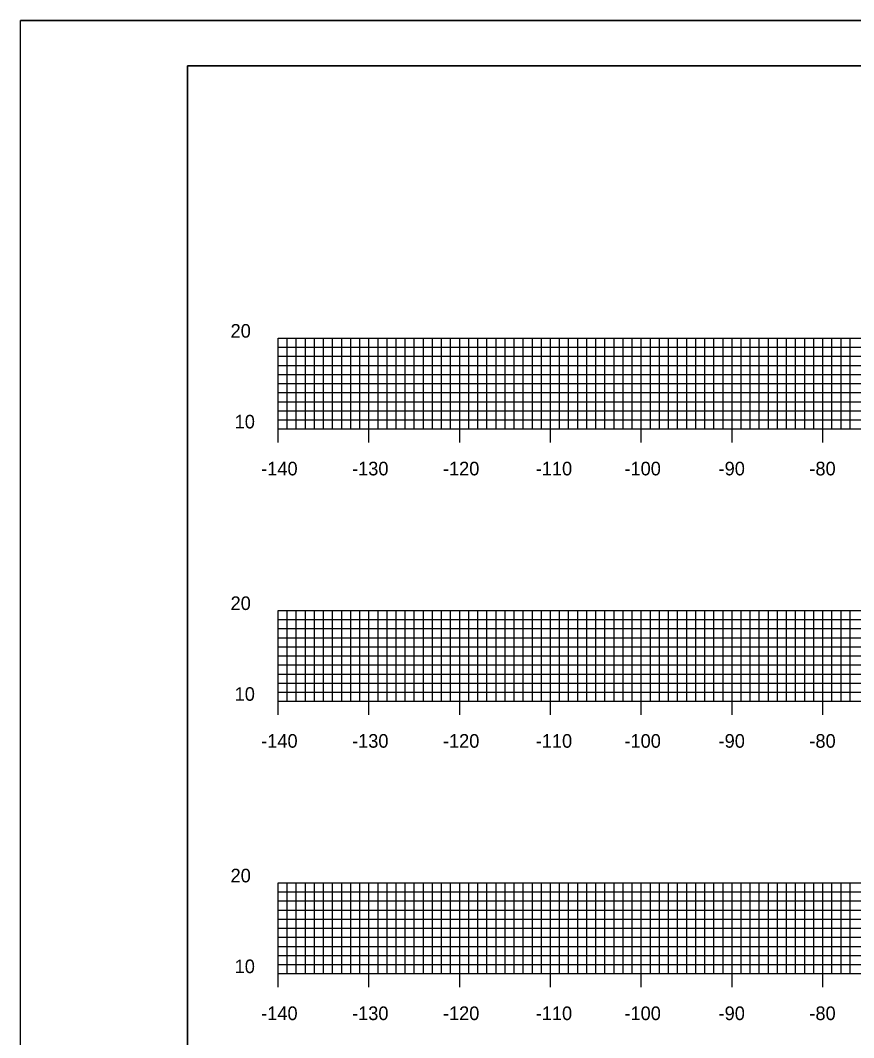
# Model space of a CAD drawing. Extents: x 40011 to 50684, y 49949 to 72236.
# Drawn here: x 41484.2 to 41576, y 71583.9 to 71696 of the extents above; entities that cross this region are included whole.
import ezdxf

# ---------------------------------------------------------------- set-up
doc = ezdxf.new("R2010")
doc.units = 0
for name, color, linetype in [('1', 7, 'Continuous'), ('41', 7, 'Continuous'), ('51', 7, 'Continuous'), ('52', 7, 'Continuous'), ('53', 7, 'Continuous'), ('54', 7, 'Continuous'), ('55', 7, 'Continuous')]:
    doc.layers.add(name, color=color, linetype=linetype)

msp = doc.modelspace()

# ---------------------------------------------------------------- linework, layer by layer
at = {"layer": '1'}
for p, q in [((41833.61, 71695.98), (41484.22, 71695.98)), ((41502.61, 71690.98), (41502.61, 71480.98)), ((41832.61, 71690.98), (41502.61, 71690.98))]:
    msp.add_line(p, q, dxfattribs=at)
at = {"layer": '41'}
for points in [[(41484.22, 71695.98), (41833.61, 71695.98), (41833.61, 71475.98), (41484.22, 71475.98)], [(41502.61, 71690.98), (41832.61, 71690.98), (41832.61, 71480.98), (41502.61, 71480.98)]]:
    msp.add_lwpolyline(points, close=True, dxfattribs=at)
at = {"layer": '51'}
for p, q in [((41512.61, 71650.98), (41512.61, 71660.98)), ((41512.61, 71660.98), (41514.11, 71660.98)), ((41512.61, 71650.98), (41514.11, 71650.98)), ((41512.61, 71620.98), (41512.61, 71630.98)), ((41512.61, 71630.98), (41514.11, 71630.98)), ((41512.61, 71620.98), (41514.11, 71620.98)), ((41512.61, 71590.98), (41512.61, 71600.98)), ((41512.61, 71600.98), (41514.11, 71600.98)), ((41512.61, 71590.98), (41514.11, 71590.98))]:
    msp.add_line(p, q, dxfattribs=at)
at = {"layer": '52'}
for p, q in [((41512.61, 71650.98), (41792.61, 71650.98)), ((41512.61, 71649.48), (41512.61, 71650.98)), ((41522.61, 71649.48), (41522.61, 71650.98)), ((41532.61, 71649.48), (41532.61, 71650.98)), ((41542.61, 71649.48), (41542.61, 71650.98)), ((41552.61, 71649.48), (41552.61, 71650.98)), ((41562.61, 71649.48), (41562.61, 71650.98)), ((41572.61, 71649.48), (41572.61, 71650.98)), ((41512.61, 71620.98), (41792.61, 71620.98)), ((41512.61, 71619.48), (41512.61, 71620.98)), ((41522.61, 71619.48), (41522.61, 71620.98)), ((41532.61, 71619.48), (41532.61, 71620.98)), ((41542.61, 71619.48), (41542.61, 71620.98)), ((41552.61, 71619.48), (41552.61, 71620.98)), ((41562.61, 71619.48), (41562.61, 71620.98)), ((41572.61, 71619.48), (41572.61, 71620.98)), ((41512.61, 71590.98), (41792.61, 71590.98)), ((41512.61, 71589.48), (41512.61, 71590.98)), ((41522.61, 71589.48), (41522.61, 71590.98)), ((41532.61, 71589.48), (41532.61, 71590.98)), ((41542.61, 71589.48), (41542.61, 71590.98)), ((41552.61, 71589.48), (41552.61, 71590.98)), ((41562.61, 71589.48), (41562.61, 71590.98)), ((41572.61, 71589.48), (41572.61, 71590.98))]:
    msp.add_line(p, q, dxfattribs=at)
at = {"layer": '53'}
for p, q in [((41512.61, 71659.98), (41792.61, 71659.98)), ((41512.61, 71658.98), (41792.61, 71658.98)), ((41512.61, 71657.98), (41792.61, 71657.98)), ((41512.61, 71656.98), (41792.61, 71656.98)), ((41512.61, 71655.98), (41792.61, 71655.98)), ((41512.61, 71654.98), (41792.61, 71654.98)), ((41512.61, 71653.98), (41792.61, 71653.98)), ((41512.61, 71652.98), (41792.61, 71652.98)), ((41512.61, 71651.98), (41792.61, 71651.98)), ((41512.61, 71629.98), (41792.61, 71629.98)), ((41512.61, 71628.98), (41792.61, 71628.98)), ((41512.61, 71627.98), (41792.61, 71627.98)), ((41512.61, 71626.98), (41792.61, 71626.98)), ((41512.61, 71625.98), (41792.61, 71625.98)), ((41512.61, 71624.98), (41792.61, 71624.98)), ((41512.61, 71623.98), (41792.61, 71623.98)), ((41512.61, 71622.98), (41792.61, 71622.98)), ((41512.61, 71621.98), (41792.61, 71621.98)), ((41512.61, 71599.98), (41792.61, 71599.98)), ((41512.61, 71598.98), (41792.61, 71598.98)), ((41512.61, 71597.98), (41792.61, 71597.98)), ((41512.61, 71596.98), (41792.61, 71596.98)), ((41512.61, 71595.98), (41792.61, 71595.98)), ((41512.61, 71594.98), (41792.61, 71594.98)), ((41512.61, 71593.98), (41792.61, 71593.98)), ((41512.61, 71592.98), (41792.61, 71592.98)), ((41512.61, 71591.98), (41792.61, 71591.98))]:
    msp.add_line(p, q, dxfattribs=at)
at = {"layer": '54'}
for p, q in [((41513.61, 71650.98), (41513.61, 71660.98)), ((41514.61, 71650.98), (41514.61, 71660.98)), ((41515.61, 71650.98), (41515.61, 71660.98)), ((41516.61, 71650.98), (41516.61, 71660.98)), ((41517.61, 71650.98), (41517.61, 71660.98)), ((41518.61, 71650.98), (41518.61, 71660.98)), ((41519.61, 71650.98), (41519.61, 71660.98)), ((41520.61, 71650.98), (41520.61, 71660.98)), ((41521.61, 71650.98), (41521.61, 71660.98)), ((41523.61, 71650.98), (41523.61, 71660.98)), ((41524.61, 71650.98), (41524.61, 71660.98)), ((41525.61, 71650.98), (41525.61, 71660.98)), ((41526.61, 71650.98), (41526.61, 71660.98)), ((41527.61, 71650.98), (41527.61, 71660.98)), ((41528.61, 71650.98), (41528.61, 71660.98)), ((41529.61, 71650.98), (41529.61, 71660.98)), ((41530.61, 71650.98), (41530.61, 71660.98)), ((41531.61, 71650.98), (41531.61, 71660.98)), ((41533.61, 71650.98), (41533.61, 71660.98)), ((41534.61, 71650.98), (41534.61, 71660.98)), ((41535.61, 71650.98), (41535.61, 71660.98)), ((41536.61, 71650.98), (41536.61, 71660.98)), ((41537.61, 71650.98), (41537.61, 71660.98)), ((41538.61, 71650.98), (41538.61, 71660.98)), ((41539.61, 71650.98), (41539.61, 71660.98)), ((41540.61, 71650.98), (41540.61, 71660.98)), ((41541.61, 71650.98), (41541.61, 71660.98)), ((41543.61, 71650.98), (41543.61, 71660.98)), ((41544.61, 71650.98), (41544.61, 71660.98)), ((41545.61, 71650.98), (41545.61, 71660.98)), ((41546.61, 71650.98), (41546.61, 71660.98)), ((41547.61, 71650.98), (41547.61, 71660.98)), ((41548.61, 71650.98), (41548.61, 71660.98)), ((41549.61, 71650.98), (41549.61, 71660.98)), ((41550.61, 71650.98), (41550.61, 71660.98)), ((41551.61, 71650.98), (41551.61, 71660.98)), ((41553.61, 71650.98), (41553.61, 71660.98)), ((41554.61, 71650.98), (41554.61, 71660.98)), ((41555.61, 71650.98), (41555.61, 71660.98)), ((41556.61, 71650.98), (41556.61, 71660.98)), ((41557.61, 71650.98), (41557.61, 71660.98)), ((41558.61, 71650.98), (41558.61, 71660.98)), ((41559.61, 71650.98), (41559.61, 71660.98)), ((41560.61, 71650.98), (41560.61, 71660.98)), ((41561.61, 71650.98), (41561.61, 71660.98)), ((41563.61, 71650.98), (41563.61, 71660.98)), ((41564.61, 71650.98), (41564.61, 71660.98)), ((41565.61, 71650.98), (41565.61, 71660.98)), ((41566.61, 71650.98), (41566.61, 71660.98)), ((41567.61, 71650.98), (41567.61, 71660.98)), ((41568.61, 71650.98), (41568.61, 71660.98)), ((41569.61, 71650.98), (41569.61, 71660.98)), ((41570.61, 71650.98), (41570.61, 71660.98)), ((41571.61, 71650.98), (41571.61, 71660.98)), ((41573.61, 71650.98), (41573.61, 71660.98)), ((41574.61, 71650.98), (41574.61, 71660.98)), ((41575.61, 71650.98), (41575.61, 71660.98)), ((41513.61, 71620.98), (41513.61, 71630.98)), ((41514.61, 71620.98), (41514.61, 71630.98)), ((41515.61, 71620.98), (41515.61, 71630.98)), ((41516.61, 71620.98), (41516.61, 71630.98)), ((41517.61, 71620.98), (41517.61, 71630.98)), ((41518.61, 71620.98), (41518.61, 71630.98)), ((41519.61, 71620.98), (41519.61, 71630.98)), ((41520.61, 71620.98), (41520.61, 71630.98)), ((41521.61, 71620.98), (41521.61, 71630.98)), ((41523.61, 71620.98), (41523.61, 71630.98)), ((41524.61, 71620.98), (41524.61, 71630.98)), ((41525.61, 71620.98), (41525.61, 71630.98)), ((41526.61, 71620.98), (41526.61, 71630.98)), ((41527.61, 71620.98), (41527.61, 71630.98)), ((41528.61, 71620.98), (41528.61, 71630.98)), ((41529.61, 71620.98), (41529.61, 71630.98)), ((41530.61, 71620.98), (41530.61, 71630.98)), ((41531.61, 71620.98), (41531.61, 71630.98)), ((41533.61, 71620.98), (41533.61, 71630.98)), ((41534.61, 71620.98), (41534.61, 71630.98)), ((41535.61, 71620.98), (41535.61, 71630.98)), ((41536.61, 71620.98), (41536.61, 71630.98)), ((41537.61, 71620.98), (41537.61, 71630.98)), ((41538.61, 71620.98), (41538.61, 71630.98)), ((41539.61, 71620.98), (41539.61, 71630.98)), ((41540.61, 71620.98), (41540.61, 71630.98)), ((41541.61, 71620.98), (41541.61, 71630.98)), ((41543.61, 71620.98), (41543.61, 71630.98)), ((41544.61, 71620.98), (41544.61, 71630.98)), ((41545.61, 71620.98), (41545.61, 71630.98)), ((41546.61, 71620.98), (41546.61, 71630.98)), ((41547.61, 71620.98), (41547.61, 71630.98)), ((41548.61, 71620.98), (41548.61, 71630.98)), ((41549.61, 71620.98), (41549.61, 71630.98)), ((41550.61, 71620.98), (41550.61, 71630.98)), ((41551.61, 71620.98), (41551.61, 71630.98)), ((41553.61, 71620.98), (41553.61, 71630.98)), ((41554.61, 71620.98), (41554.61, 71630.98)), ((41555.61, 71620.98), (41555.61, 71630.98)), ((41556.61, 71620.98), (41556.61, 71630.98)), ((41557.61, 71620.98), (41557.61, 71630.98)), ((41558.61, 71620.98), (41558.61, 71630.98)), ((41559.61, 71620.98), (41559.61, 71630.98)), ((41560.61, 71620.98), (41560.61, 71630.98)), ((41561.61, 71620.98), (41561.61, 71630.98)), ((41563.61, 71620.98), (41563.61, 71630.98)), ((41564.61, 71620.98), (41564.61, 71630.98)), ((41565.61, 71620.98), (41565.61, 71630.98)), ((41566.61, 71620.98), (41566.61, 71630.98)), ((41567.61, 71620.98), (41567.61, 71630.98)), ((41568.61, 71620.98), (41568.61, 71630.98)), ((41569.61, 71620.98), (41569.61, 71630.98)), ((41570.61, 71620.98), (41570.61, 71630.98)), ((41571.61, 71620.98), (41571.61, 71630.98)), ((41573.61, 71620.98), (41573.61, 71630.98)), ((41574.61, 71620.98), (41574.61, 71630.98)), ((41575.61, 71620.98), (41575.61, 71630.98)), ((41513.61, 71590.98), (41513.61, 71600.98)), ((41514.61, 71590.98), (41514.61, 71600.98)), ((41515.61, 71590.98), (41515.61, 71600.98)), ((41516.61, 71590.98), (41516.61, 71600.98)), ((41517.61, 71590.98), (41517.61, 71600.98)), ((41518.61, 71590.98), (41518.61, 71600.98)), ((41519.61, 71590.98), (41519.61, 71600.98)), ((41520.61, 71590.98), (41520.61, 71600.98)), ((41521.61, 71590.98), (41521.61, 71600.98)), ((41523.61, 71590.98), (41523.61, 71600.98)), ((41524.61, 71590.98), (41524.61, 71600.98)), ((41525.61, 71590.98), (41525.61, 71600.98)), ((41526.61, 71590.98), (41526.61, 71600.98)), ((41527.61, 71590.98), (41527.61, 71600.98)), ((41528.61, 71590.98), (41528.61, 71600.98)), ((41529.61, 71590.98), (41529.61, 71600.98)), ((41530.61, 71590.98), (41530.61, 71600.98)), ((41531.61, 71590.98), (41531.61, 71600.98)), ((41533.61, 71590.98), (41533.61, 71600.98)), ((41534.61, 71590.98), (41534.61, 71600.98)), ((41535.61, 71590.98), (41535.61, 71600.98)), ((41536.61, 71590.98), (41536.61, 71600.98)), ((41537.61, 71590.98), (41537.61, 71600.98)), ((41538.61, 71590.98), (41538.61, 71600.98)), ((41539.61, 71590.98), (41539.61, 71600.98)), ((41540.61, 71590.98), (41540.61, 71600.98)), ((41541.61, 71590.98), (41541.61, 71600.98)), ((41543.61, 71590.98), (41543.61, 71600.98)), ((41544.61, 71590.98), (41544.61, 71600.98)), ((41545.61, 71590.98), (41545.61, 71600.98)), ((41546.61, 71590.98), (41546.61, 71600.98)), ((41547.61, 71590.98), (41547.61, 71600.98)), ((41548.61, 71590.98), (41548.61, 71600.98)), ((41549.61, 71590.98), (41549.61, 71600.98)), ((41550.61, 71590.98), (41550.61, 71600.98)), ((41551.61, 71590.98), (41551.61, 71600.98)), ((41553.61, 71590.98), (41553.61, 71600.98)), ((41554.61, 71590.98), (41554.61, 71600.98)), ((41555.61, 71590.98), (41555.61, 71600.98)), ((41556.61, 71590.98), (41556.61, 71600.98)), ((41557.61, 71590.98), (41557.61, 71600.98)), ((41558.61, 71590.98), (41558.61, 71600.98)), ((41559.61, 71590.98), (41559.61, 71600.98)), ((41560.61, 71590.98), (41560.61, 71600.98)), ((41561.61, 71590.98), (41561.61, 71600.98)), ((41563.61, 71590.98), (41563.61, 71600.98)), ((41564.61, 71590.98), (41564.61, 71600.98)), ((41565.61, 71590.98), (41565.61, 71600.98)), ((41566.61, 71590.98), (41566.61, 71600.98)), ((41567.61, 71590.98), (41567.61, 71600.98)), ((41568.61, 71590.98), (41568.61, 71600.98)), ((41569.61, 71590.98), (41569.61, 71600.98)), ((41570.61, 71590.98), (41570.61, 71600.98)), ((41571.61, 71590.98), (41571.61, 71600.98)), ((41573.61, 71590.98), (41573.61, 71600.98)), ((41574.61, 71590.98), (41574.61, 71600.98)), ((41575.61, 71590.98), (41575.61, 71600.98))]:
    msp.add_line(p, q, dxfattribs=at)
at = {"layer": '55'}
for p, q in [((41512.61, 71660.98), (41792.61, 71660.98)), ((41512.61, 71650.98), (41512.61, 71660.98)), ((41522.61, 71650.98), (41522.61, 71660.98)), ((41532.61, 71650.98), (41532.61, 71660.98)), ((41542.61, 71650.98), (41542.61, 71660.98)), ((41552.61, 71650.98), (41552.61, 71660.98)), ((41562.61, 71650.98), (41562.61, 71660.98)), ((41572.61, 71650.98), (41572.61, 71660.98)), ((41512.61, 71650.98), (41792.61, 71650.98)), ((41512.61, 71630.98), (41792.61, 71630.98)), ((41512.61, 71620.98), (41512.61, 71630.98)), ((41522.61, 71620.98), (41522.61, 71630.98)), ((41532.61, 71620.98), (41532.61, 71630.98)), ((41542.61, 71620.98), (41542.61, 71630.98)), ((41552.61, 71620.98), (41552.61, 71630.98)), ((41562.61, 71620.98), (41562.61, 71630.98)), ((41572.61, 71620.98), (41572.61, 71630.98)), ((41512.61, 71620.98), (41792.61, 71620.98)), ((41512.61, 71600.98), (41792.61, 71600.98)), ((41512.61, 71590.98), (41512.61, 71600.98)), ((41522.61, 71590.98), (41522.61, 71600.98)), ((41532.61, 71590.98), (41532.61, 71600.98)), ((41542.61, 71590.98), (41542.61, 71600.98)), ((41552.61, 71590.98), (41552.61, 71600.98)), ((41562.61, 71590.98), (41562.61, 71600.98)), ((41572.61, 71590.98), (41572.61, 71600.98)), ((41512.61, 71590.98), (41792.61, 71590.98))]:
    msp.add_line(p, q, dxfattribs=at)

# ---------------------------------------------------------------- texts
at = {"layer": '51'}
for s, height, p in [('20', 1.5, (41507.37, 71661.03)), ('10', 1.5, (41507.82, 71651.03)), ('-', 0.0001, (41512.61, 71650.98)), ('20', 1.5, (41507.37, 71631.03)), ('10', 1.5, (41507.82, 71621.03)), ('-', 0.0001, (41512.61, 71620.98)), ('20', 1.5, (41507.37, 71601.03)), ('10', 1.5, (41507.82, 71591.03)), ('-', 0.0001, (41512.61, 71590.98))]:
    msp.add_text(s, height=height, dxfattribs=at).set_placement(p)
at = {"layer": '52'}
for s, p in [('-140', (41510.74, 71645.86)), ('-130', (41520.75, 71645.86)), ('-120', (41530.76, 71645.86)), ('-110', (41540.98, 71645.86)), ('-100', (41550.75, 71645.86)), ('-90', (41561.12, 71645.86)), ('-80', (41571.12, 71645.86)), ('-140', (41510.74, 71615.86)), ('-130', (41520.75, 71615.86)), ('-120', (41530.76, 71615.86)), ('-110', (41540.98, 71615.86)), ('-100', (41550.75, 71615.86)), ('-90', (41561.12, 71615.86)), ('-80', (41571.12, 71615.86)), ('-140', (41510.74, 71585.86)), ('-130', (41520.75, 71585.86)), ('-120', (41530.76, 71585.86)), ('-110', (41540.98, 71585.86)), ('-100', (41550.75, 71585.86)), ('-90', (41561.12, 71585.86)), ('-80', (41571.12, 71585.86))]:
    msp.add_text(s, height=1.5, dxfattribs=at).set_placement(p)

doc.saveas('drawing.dxf')
